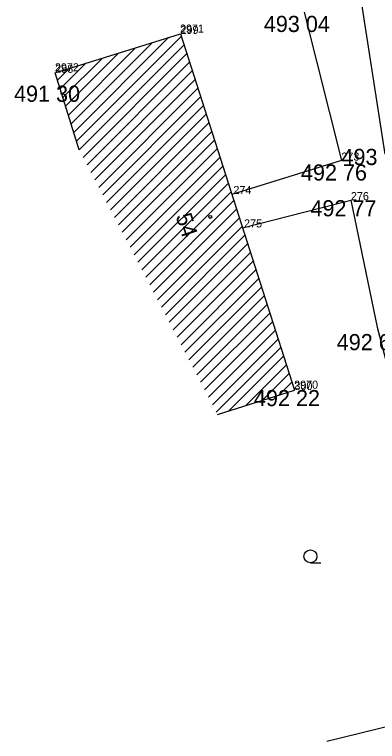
# Model space of a CAD drawing. Extents: x -559180 to -551373, y -1076947 to -1072071.
# Drawn here: x -553499.27 to -553476.78, y -1076482.98 to -1076437.95 of the extents above; entities that cross this region are included whole.
import ezdxf

# ---------------------------------------------------------------- set-up
doc = ezdxf.new("R2010")
doc.units = 0
for name, color, linetype in [('12_PLOTY', 7, 'Continuous'), ('14_BUDOVY', 7, 'Continuous'), ('17_KOMUNIKACE', 7, 'Continuous'), ('1_VODA_ZN', 7, 'Continuous'), ('32', 7, 'Continuous'), ('3_BODY', 7, 'Continuous'), ('45_ZN_KULTURY', 7, 'Continuous'), ('47_ZN_STAV_OBJ$', 7, 'Continuous'), ('54_C_POPISNA', 7, 'Continuous'), ('6_VYSKY', 7, 'Continuous')]:
    doc.layers.add(name, color=color, linetype=linetype)

# ---------------------------------------------------------------- blocks, each defined once
blk = doc.blocks.new('POINT_DISPLAY')
blk.add_line((0, 0), (0, 0))
blk = doc.blocks.new('BZ')
at = {"layer": '47_ZN_STAV_OBJ$'}
blk.add_circle((0, 0), 0.0875, dxfattribs=at)
blk = doc.blocks.new('ZAHRAD')
at = {"layer": '45_ZN_KULTURY'}
blk.add_line((0, 0), (0.65, 0.003), dxfattribs=at)
blk.add_circle((0, 0.403), 0.403, dxfattribs=at)

msp = doc.modelspace()

# ---------------------------------------------------------------- linework, layer by layer
at = {"layer": '12_PLOTY'}
for p, q in [((-553481.32, -1076437.8), (-553479.02, -1076447)), ((-553479.02, -1076447), (-553485.806, -1076449.1)), ((-553485.145, -1076451.164), (-553478.43, -1076449.45)), ((-553478.43, -1076449.45), (-553476.8, -1076457.32)), ((-553476.8, -1076457.32), (-553473.31, -1076470.9)), ((-553471.58, -1076480.92), (-553479.929, -1076482.979))]:
    msp.add_line(p, q, dxfattribs=at)
at = {"layer": '14_BUDOVY'}
for p, q in [((-553496.75, -1076441.56), (-553488.99, -1076439.15)), ((-553488.99, -1076439.15), (-553481.93, -1076461.21)), ((-553495.267, -1076446.335), (-553496.75, -1076441.56)), ((-553486.692, -1076462.734), (-553481.93, -1076461.21))]:
    msp.add_line(p, q, dxfattribs=at)
at = {"layer": '17_KOMUNIKACE'}
msp.add_line((-553477.88, -1076436.59), (-553476.32, -1076446.6), dxfattribs=at)
at = {"layer": '32'}
for p, q in [((-553495.77, -1076444.716), (-553490.75, -1076439.697)), ((-553495.602, -1076445.256), (-553489.724, -1076439.378)), ((-553495.435, -1076445.795), (-553488.941, -1076439.302)), ((-553495.937, -1076444.177), (-553491.776, -1076440.015)), ((-553495.267, -1076446.335), (-553488.77, -1076439.838)), ((-553496.105, -1076443.637), (-553492.801, -1076440.334)), ((-553495.024, -1076446.799), (-553488.598, -1076440.374)), ((-553496.44, -1076442.558), (-553494.852, -1076440.971)), ((-553496.272, -1076443.098), (-553493.827, -1076440.652)), ((-553494.781, -1076447.264), (-553488.427, -1076440.909)), ((-553496.608, -1076442.019), (-553495.878, -1076441.289)), ((-553494.539, -1076447.728), (-553488.256, -1076441.445)), ((-553494.296, -1076448.192), (-553488.084, -1076441.981)), ((-553494.053, -1076448.657), (-553487.913, -1076442.516)), ((-553493.81, -1076449.121), (-553487.741, -1076443.052)), ((-553493.567, -1076449.585), (-553487.57, -1076443.588)), ((-553493.325, -1076450.05), (-553487.398, -1076444.123)), ((-553493.082, -1076450.514), (-553487.227, -1076444.659)), ((-553492.839, -1076450.978), (-553487.056, -1076445.195)), ((-553492.596, -1076451.442), (-553486.884, -1076445.73)), ((-553492.354, -1076451.907), (-553486.713, -1076446.266)), ((-553492.111, -1076452.371), (-553486.541, -1076446.802)), ((-553491.868, -1076452.835), (-553486.37, -1076447.337)), ((-553491.625, -1076453.3), (-553486.198, -1076447.873)), ((-553491.382, -1076453.764), (-553486.027, -1076448.409)), ((-553491.14, -1076454.228), (-553485.855, -1076448.944)), ((-553490.897, -1076454.693), (-553485.684, -1076449.48)), ((-553490.654, -1076455.157), (-553485.513, -1076450.016)), ((-553490.411, -1076455.621), (-553485.341, -1076450.551)), ((-553490.168, -1076456.086), (-553485.17, -1076451.087)), ((-553489.926, -1076456.55), (-553484.998, -1076451.623)), ((-553489.683, -1076457.014), (-553484.827, -1076452.158)), ((-553489.44, -1076457.479), (-553484.655, -1076452.694)), ((-553489.197, -1076457.943), (-553484.484, -1076453.23)), ((-553488.954, -1076458.407), (-553484.313, -1076453.765)), ((-553488.712, -1076458.872), (-553484.141, -1076454.301)), ((-553488.469, -1076459.336), (-553483.97, -1076454.837)), ((-553488.226, -1076459.8), (-553483.798, -1076455.372)), ((-553487.983, -1076460.264), (-553483.627, -1076455.908)), ((-553487.741, -1076460.729), (-553483.455, -1076456.444)), ((-553487.498, -1076461.193), (-553483.284, -1076456.979)), ((-553487.255, -1076461.657), (-553483.113, -1076457.515)), ((-553487.012, -1076462.122), (-553482.941, -1076458.051)), ((-553486.769, -1076462.586), (-553482.77, -1076458.586)), ((-553485.983, -1076462.507), (-553482.598, -1076459.122)), ((-553484.943, -1076462.174), (-553482.427, -1076459.658)), ((-553483.904, -1076461.842), (-553482.255, -1076460.193)), ((-553482.864, -1076461.509), (-553482.084, -1076460.729))]:
    msp.add_line(p, q, dxfattribs=at)

# ---------------------------------------------------------------- block references
at = {"layer": '1_VODA_ZN'}
for p in [(-553489.02, -1076439.07), (-553488.99, -1076439.15), (-553496.77, -1076441.47), (-553496.75, -1076441.56), (-553479.02, -1076447), (-553485.71, -1076449.07), (-553478.43, -1076449.45), (-553485.05, -1076451.14), (-553476.8, -1076457.32), (-553481.95, -1076461.13), (-553481.93, -1076461.21), (-553481.915, -1076461.201)]:
    msp.add_blockref('POINT_DISPLAY', p, dxfattribs=at)
at = {"layer": '32'}
msp.add_blockref('POINT_DISPLAY', (-553495.267, -1076446.335), dxfattribs=at)
at = {"layer": '45_ZN_KULTURY'}
msp.add_blockref('ZAHRAD', (-553480.936, -1076471.915), dxfattribs=at)
at = {"layer": '47_ZN_STAV_OBJ$'}
msp.add_blockref('BZ', (-553487.142, -1076450.49), dxfattribs=at)

# ---------------------------------------------------------------- texts
at = {"layer": '3_BODY'}
for s, p in [('2971', (-553489.02, -1076439.07)), ('299', (-553488.99, -1076439.15)), ('2972', (-553496.77, -1076441.47)), ('298', (-553496.75, -1076441.56)), ('273', (-553479.02, -1076447)), ('274', (-553485.71, -1076449.07)), ('276', (-553478.43, -1076449.45)), ('275', (-553485.05, -1076451.14)), ('2970', (-553481.95, -1076461.13)), ('300', (-553481.93, -1076461.21))]:
    msp.add_text(s, height=0.5, dxfattribs=at).set_placement(p)
at = {"layer": '54_C_POPISNA'}
msp.add_text('54', height=1, rotation=287.7466, dxfattribs=at).set_placement((-553489.3, -1076450.436))
at = {"layer": '6_VYSKY'}
for s, p in [('493 04', (-553483.825, -1076439.034)), ('491 30', (-553499.302, -1076443.356)), ('493 71', (-553479.013, -1076447.272)), ('492 76', (-553481.525, -1076448.234)), ('492 77', (-553480.935, -1076450.45)), ('492 68', (-553479.305, -1076458.742)), ('492 22', (-553484.435, -1076462.21))]:
    msp.add_text(s, height=1, dxfattribs=at).set_placement(p)

doc.saveas('drawing.dxf')
